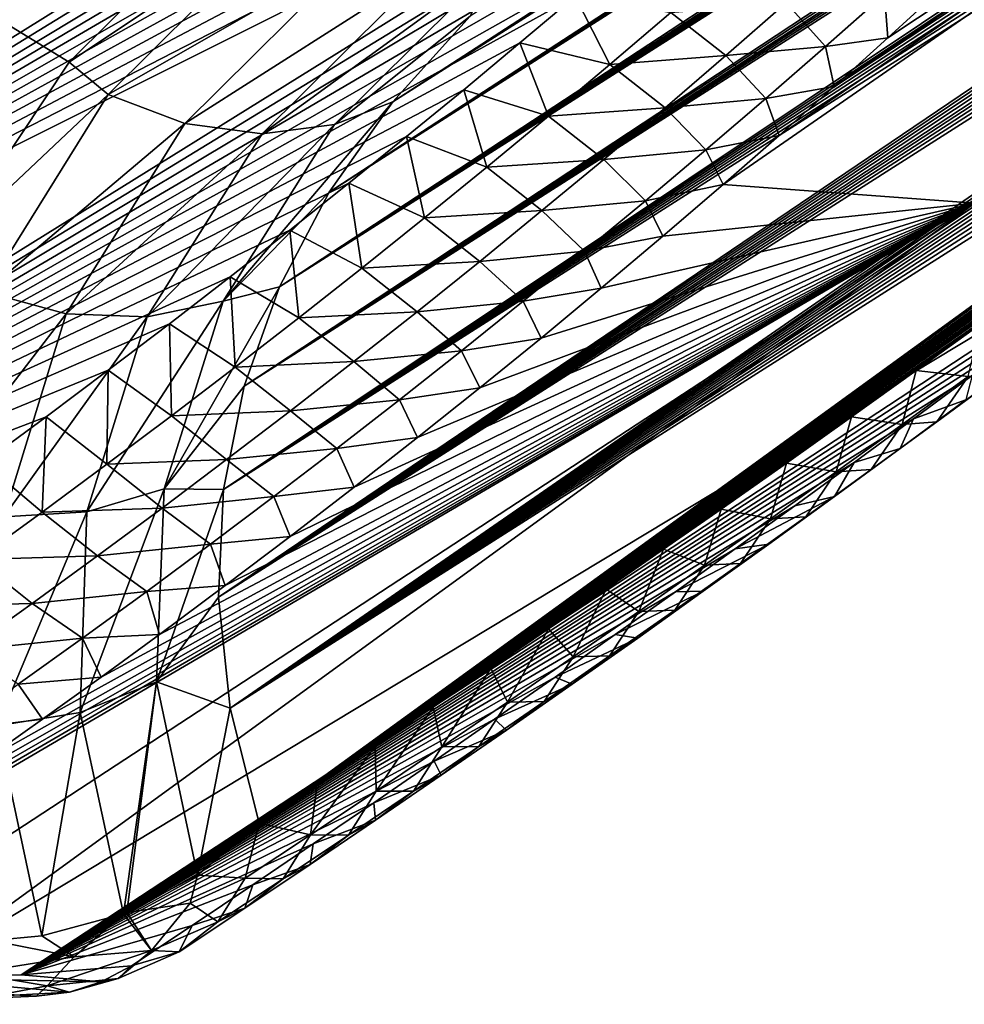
# Model space of a CAD drawing. Header units: metres. Extents: x -80 to 80, y -455 to 95.
# Tile 472 of 656: x -53.46 to -47.58, y -53.94 to -47.8. Entities that reach past the tile are written whole.
import ezdxf

# ---------------------------------------------------------------- set-up
doc = ezdxf.new("R2010")
doc.units = ezdxf.units.M
doc.layers.add('solid_501010_K', color=7, linetype='CONTINUOUS')

msp = doc.modelspace()

# ---------------------------------------------------------------- linework, layer by layer
at = {"layer": 'solid_501010_K'}
for points in [[(-51.136604, -48.313683, 64.29921), (-28.554518, -33.714272, 42.493225), (-28.432001, -33.594124, 42.652473)], [(-50.655273, -47.779404, 65.165886), (-51.136604, -48.313683, 64.29921), (-28.432001, -33.594124, 42.652473)], [(-51.136604, -48.313683, 64.29921), (-28.694304, -33.849964, 42.347816), (-28.554518, -33.714272, 42.493225)], [(-51.136604, -48.313683, 64.29921), (-28.85466, -34.004265, 42.215729), (-28.694304, -33.849964, 42.347816)], [(-51.136604, -48.313683, 64.29921), (-29.039888, -34.181175, 42.097267), (-28.85466, -34.004265, 42.215729)], [(-63.883057, -48.313488, 51.143887), (-64.734062, -47.779243, 50.635429), (-40.992966, -34.183395, 29.761736)], [(-63.883057, -48.313488, 51.143887), (-40.992966, -34.183395, 29.761736), (-40.897076, -34.388245, 29.980846)], [(-51.136604, -48.313683, 64.29921), (-29.255152, -34.38538, 41.994396), (-29.039888, -34.181175, 42.097267)], [(-63.883057, -48.313488, 51.143887), (-40.897076, -34.388245, 29.980846), (-40.821041, -34.626686, 30.236309)], [(-51.533012, -48.876427, 63.399727), (-29.507668, -34.623417, 41.910137), (-29.255152, -34.38538, 41.994396)], [(-51.136604, -48.313683, 64.29921), (-51.533012, -48.876427, 63.399727), (-29.255152, -34.38538, 41.994396)], [(-63.883057, -48.313488, 51.143887), (-40.821041, -34.626686, 30.236309), (-40.770229, -34.907375, 30.537647)], [(-51.533012, -48.876427, 63.399727), (-29.805984, -34.902966, 41.849495), (-29.507668, -34.623417, 41.910137)], [(-62.996494, -48.876259, 51.568554), (-63.883057, -48.313488, 51.143887), (-40.770229, -34.907375, 30.537647)], [(-62.996494, -48.876259, 51.568554), (-40.770229, -34.907375, 30.537647), (-40.752071, -35.239765, 30.895155)], [(-51.533012, -48.876427, 63.399727), (-30.161732, -35.234425, 41.819618), (-29.805984, -34.902966, 41.849495)], [(-62.996494, -48.876259, 51.568554), (-40.752071, -35.239765, 30.895155), (-40.77803, -35.637028, 31.32353)], [(-51.842731, -49.46706, 62.467979), (-30.589329, -35.630463, 41.831234), (-30.161732, -35.234425, 41.819618)], [(-51.533012, -48.876427, 63.399727), (-51.842731, -49.46706, 62.467979), (-30.161732, -35.234425, 41.819618)], [(-51.842731, -49.46706, 62.467979), (-30.83485, -35.856895, 41.856712), (-30.589329, -35.630463, 41.831234)], [(-62.996494, -48.876259, 51.568554), (-40.77803, -35.637028, 31.32353), (-40.811611, -35.86388, 31.568567)], [(-62.996494, -48.876259, 51.568554), (-40.811611, -35.86388, 31.568567), (-40.862015, -36.111988, 31.837017)], [(-51.842731, -49.46706, 62.467979), (-31.104448, -36.104755, 41.89814), (-30.83485, -35.856895, 41.856712)], [(-62.996494, -48.876259, 51.568554), (-40.862015, -36.111988, 31.837017), (-40.931625, -36.383091, 32.130894)], [(-51.842731, -49.46706, 62.467979), (-31.400175, -36.375702, 41.958019), (-31.104448, -36.104755, 41.89814)], [(-62.074902, -49.466949, 51.907593), (-62.996494, -48.876259, 51.568554), (-40.931625, -36.383091, 32.130894)], [(-62.074902, -49.466949, 51.907593), (-40.931625, -36.383091, 32.130894), (-41.022755, -36.678848, 32.452087)], [(-51.842731, -49.46706, 62.467979), (-31.723949, -36.671349, 42.038597), (-31.400175, -36.375702, 41.958019)], [(-52.063118, -50.084911, 61.504333), (-32.077957, -36.993534, 42.142345), (-31.723949, -36.671349, 42.038597)], [(-51.842731, -49.46706, 62.467979), (-52.063118, -50.084911, 61.504333), (-31.723949, -36.671349, 42.038597)], [(-62.074902, -49.466949, 51.907593), (-41.022755, -36.678848, 32.452087), (-41.138096, -37.001125, 32.80278)], [(-62.074902, -49.466949, 51.907593), (-41.138096, -37.001125, 32.80278), (-41.281258, -37.352386, 33.186028)], [(-52.063118, -50.084911, 61.504333), (-32.465511, -37.344791, 42.272987), (-32.077957, -36.993534, 42.142345)], [(-52.063118, -50.084911, 61.504333), (-32.743855, -37.596188, 42.376587), (-32.465511, -37.344791, 42.272987)], [(-62.074902, -49.466949, 51.907593), (-41.281258, -37.352386, 33.186028), (-41.455566, -37.734779, 33.604462)], [(-52.063118, -50.084911, 61.504333), (-33.038998, -37.862038, 42.494347), (-32.743855, -37.596188, 42.376587)], [(-61.118622, -50.084846, 52.158329), (-62.074902, -49.466949, 51.907593), (-41.455566, -37.734779, 33.604462)], [(-61.118622, -50.084846, 52.158329), (-41.455566, -37.734779, 33.604462), (-41.664406, -38.150475, 34.06073)], [(-52.063118, -50.084911, 61.504333), (-33.352283, -38.143314, 42.627831), (-33.038998, -37.862038, 42.494347)], [(-52.190678, -50.729084, 60.509129), (-33.684563, -38.440678, 42.778046), (-33.352283, -38.143314, 42.627831)], [(-52.063118, -50.084911, 61.504333), (-52.190678, -50.729084, 60.509129), (-33.352283, -38.143314, 42.627831)], [(-61.118622, -50.084846, 52.158329), (-41.664406, -38.150475, 34.06073), (-41.825127, -38.447582, 34.387844)], [(-61.118622, -50.084846, 52.158329), (-41.825127, -38.447582, 34.387844), (-42.004585, -38.76157, 34.734486)], [(-52.190678, -50.729084, 60.509129), (-34.037025, -38.75499, 42.946426), (-33.684563, -38.440678, 42.778046)], [(-52.190678, -50.729084, 60.509129), (-34.41106, -39.087234, 43.13459), (-34.037025, -38.75499, 42.946426)], [(-61.118622, -50.084846, 52.158329), (-42.004585, -38.76157, 34.734486), (-42.204414, -39.093426, 35.101978)], [(-61.118622, -50.084846, 52.158329), (-42.204414, -39.093426, 35.101978), (-42.425858, -39.443832, 35.491241)], [(-52.190678, -50.729084, 60.509129), (-34.807625, -39.438107, 43.343746), (-34.41106, -39.087234, 43.13459)], [(-61.118622, -50.084846, 52.158329), (-42.425858, -39.443832, 35.491241), (-42.671322, -39.814133, 35.904221)], [(-52.190678, -50.729084, 60.509129), (-35.228745, -39.808952, 43.576233), (-34.807625, -39.438107, 43.343746)], [(-60.127888, -50.729057, 52.317268), (-61.118622, -50.084846, 52.158329), (-42.671322, -39.814133, 35.904221)], [(-60.127888, -50.729057, 52.317268), (-42.671322, -39.814133, 35.904221), (-42.941799, -40.204849, 36.341599)], [(-52.190678, -50.729084, 60.509129), (-35.675144, -40.20031, 43.833042), (-35.228745, -39.808952, 43.576233)], [(-60.127888, -50.729057, 52.317268), (-42.941799, -40.204849, 36.341599), (-43.163464, -40.512558, 36.687603)], [(-52.221111, -51.398449, 59.482662), (-36.028568, -40.508549, 44.043934), (-35.675144, -40.20031, 43.833042)], [(-52.190678, -50.729084, 60.509129), (-52.221111, -51.398449, 59.482662), (-35.675144, -40.20031, 43.833042)], [(-60.127888, -50.729057, 52.317268), (-43.163464, -40.512558, 36.687603), (-43.400578, -40.832516, 37.048386)], [(-52.221111, -51.398449, 59.482662), (-36.397301, -40.829086, 44.269852), (-36.028568, -40.508549, 44.043934)], [(-60.127888, -50.729057, 52.317268), (-43.400578, -40.832516, 37.048386), (-43.65588, -41.165966, 37.426083)], [(-52.221111, -51.398449, 59.482662), (-36.783611, -41.163197, 44.513508), (-36.397301, -40.829086, 44.269852)], [(-60.127888, -50.729057, 52.317268), (-43.65588, -41.165966, 37.426083), (-43.929749, -41.513054, 37.820915)], [(-52.221111, -51.398449, 59.482662), (-37.187805, -41.511074, 44.775318), (-36.783611, -41.163197, 44.513508)], [(-60.127888, -50.729057, 52.317268), (-43.929749, -41.513054, 37.820915), (-44.162121, -41.800518, 38.149029)], [(-52.221111, -51.398449, 59.482662), (-37.523903, -41.799244, 44.99773), (-37.187805, -41.511074, 44.775318)], [(-60.127888, -50.729057, 52.317268), (-44.162121, -41.800518, 38.149029), (-44.408524, -42.097778, 38.489853)], [(-52.221111, -51.398449, 59.482662), (-37.873135, -42.097191, 45.233768), (-37.523903, -41.799244, 44.99773)], [(-60.127888, -50.729057, 52.317268), (-44.408524, -42.097778, 38.489853), (-44.669998, -42.405479, 38.844349)], [(-52.221111, -51.398449, 59.482662), (-38.236427, -42.405506, 45.484406), (-37.873135, -42.097191, 45.233768)], [(-59.102871, -51.398434, 52.3801), (-60.127888, -50.729057, 52.317268), (-44.669998, -42.405479, 38.844349)], [(-59.102871, -51.398434, 52.3801), (-44.669998, -42.405479, 38.844349), (-44.945316, -42.72316, 39.211559)], [(-52.221111, -51.398449, 59.482662), (-38.612823, -42.723751, 45.748466), (-38.236427, -42.405506, 45.484406)], [(-59.102871, -51.398434, 52.3801), (-44.945316, -42.72316, 39.211559), (-45.235847, -43.050831, 39.592133)], [(-52.221111, -51.398449, 59.482662), (-52.149292, -52.091496, 58.425262), (-38.612823, -42.723751, 45.748466)], [(-52.149292, -52.091496, 58.425262), (-39.003036, -43.051971, 46.027325), (-38.612823, -42.723751, 45.748466)], [(-59.102871, -51.398434, 52.3801), (-45.235847, -43.050831, 39.592133), (-45.490704, -43.33157, 39.920059)], [(-52.149292, -52.091496, 58.425262), (-39.339401, -43.333172, 46.272121), (-39.003036, -43.051971, 46.027325)], [(-59.102871, -51.398434, 52.3801), (-45.490704, -43.33157, 39.920059), (-45.757423, -43.620037, 40.258461)], [(-52.149292, -52.091496, 58.425262), (-39.686657, -43.622128, 46.528492), (-39.339401, -43.333172, 46.272121)], [(-49.079342, -48.82827, 46.427124), (-48.730656, -48.523296, 46.041809), (-41.169704, -43.348015, 41.88969)], [(-47.512047, -48.944664, 48.034843), (-49.079342, -48.82827, 46.427124), (-41.169704, -43.348015, 41.88969)], [(-48.730656, -48.523296, 46.041809), (-48.389187, -48.21928, 45.660393), (-41.169704, -43.348015, 41.88969)], [(-48.389187, -48.21928, 45.660393), (-48.054535, -47.916016, 45.282528), (-41.169704, -43.348015, 41.88969)], [(-48.054535, -47.916016, 45.282528), (-47.727158, -47.614037, 44.908772), (-41.169704, -43.348015, 41.88969)], [(-59.102871, -51.398434, 52.3801), (-45.757423, -43.620037, 40.258461), (-46.035492, -43.915855, 40.606815)], [(-52.149292, -52.091496, 58.425262), (-40.044235, -43.918442, 46.795918), (-39.686657, -43.622128, 46.528492)], [(-59.102871, -51.398434, 52.3801), (-46.035492, -43.915855, 40.606815), (-46.324547, -44.217735, 40.964031)], [(-52.149292, -52.091496, 58.425262), (-40.41098, -44.220783, 47.074024), (-40.044235, -43.918442, 46.795918)], [(-59.102871, -51.398434, 52.3801), (-46.324547, -44.217735, 40.964031), (-46.624207, -44.524376, 41.329029)], [(-52.149292, -52.091496, 58.425262), (-40.785748, -44.527817, 47.362427), (-40.41098, -44.220783, 47.074024)], [(-59.102871, -51.398434, 52.3801), (-46.624207, -44.524376, 41.329029), (-46.934708, -44.836052, 41.702152)], [(-52.149292, -52.091496, 58.425262), (-41.168896, -44.839798, 47.66135), (-40.785748, -44.527817, 47.362427)], [(-59.102871, -51.398434, 52.3801), (-46.934708, -44.836052, 41.702152), (-47.25626, -45.153488, 42.084053)], [(-52.149292, -52.091496, 58.425262), (-41.561108, -45.157494, 47.971012), (-41.168896, -44.839798, 47.66135)], [(-59.102871, -51.398434, 52.3801), (-47.25626, -45.153488, 42.084053), (-47.5881, -45.475277, 42.4734)], [(-52.149292, -52.091496, 58.425262), (-41.960995, -45.479458, 48.290653), (-41.561108, -45.157494, 47.971012)], [(-59.102871, -51.398434, 52.3801), (-47.5881, -45.475277, 42.4734), (-47.929443, -45.799976, 42.868858)], [(-52.149292, -52.091496, 58.425262), (-42.367161, -45.80423, 48.619488), (-41.960995, -45.479458, 48.290653)], [(-58.043724, -52.091488, 52.341705), (-59.102871, -51.398434, 52.3801), (-47.929443, -45.799976, 42.868858)], [(-58.043724, -52.091488, 52.341705), (-47.929443, -45.799976, 42.868858), (-48.280048, -46.127155, 43.270084)], [(-52.149292, -52.091496, 58.425262), (-42.779198, -46.13134, 48.957249), (-42.367161, -45.80423, 48.619488)], [(-58.043724, -52.091488, 52.341705), (-48.280048, -46.127155, 43.270084), (-48.640522, -46.457924, 43.678188)], [(-52.149292, -52.091496, 58.425262), (-51.969303, -52.806335, 57.337231), (-42.779198, -46.13134, 48.957249)], [(-51.969303, -52.806335, 57.337231), (-43.198238, -46.461895, 49.304501), (-42.779198, -46.13134, 48.957249)], [(-58.043724, -52.091488, 52.341705), (-48.640522, -46.457924, 43.678188), (-49.010365, -46.791374, 44.092358)], [(-51.969303, -52.806335, 57.337231), (-43.623554, -46.795059, 49.660862), (-43.198238, -46.461895, 49.304501)], [(-58.043724, -52.091488, 52.341705), (-49.010365, -46.791374, 44.092358), (-49.334423, -47.078568, 44.451523)], [(-51.969303, -52.806335, 57.337231), (-43.9925, -47.082016, 49.973225), (-43.623554, -46.795059, 49.660862)], [(-53.151314, -48.065815, 65.364334), (-52.086945, -47.008842, 67.092651), (-54.194527, -47.427288, 65.354721)], [(-51.791523, -47.158325, 67.076508), (-52.086945, -47.008842, 67.092651), (-53.151314, -48.065815, 65.364334)], [(-58.043724, -52.091488, 52.341705), (-49.334423, -47.078568, 44.451523), (-49.664719, -47.366524, 44.814098)], [(-51.969303, -52.806335, 57.337231), (-44.365112, -47.369781, 50.291763), (-43.9925, -47.082016, 49.973225)], [(-51.791523, -47.158325, 67.076508), (-53.151314, -48.065815, 65.364334), (-52.908447, -48.267559, 65.262741)], [(-51.791523, -47.158325, 67.076508), (-52.908447, -48.267559, 65.262741), (-51.351349, -47.375805, 66.885651)], [(-58.043724, -52.091488, 52.341705), (-49.664719, -47.366524, 44.814098), (-50.001835, -47.656105, 45.181)], [(-52.908447, -48.267559, 65.262741), (-52.431183, -48.448208, 65.132111), (-51.351349, -47.375805, 66.885651)], [(-51.351349, -47.375805, 66.885651), (-52.431183, -48.448208, 65.132111), (-50.906715, -47.47562, 66.621422)], [(-51.969303, -52.806335, 57.337231), (-44.742294, -47.659206, 50.617004), (-44.365112, -47.369781, 50.291763)], [(-53.920227, -49.220909, 63.553551), (-53.151314, -48.065815, 65.364334), (-54.194527, -47.427288, 65.354721)], [(-51.950401, -48.512123, 64.92659), (-51.499447, -48.454868, 64.660431), (-50.488468, -47.450848, 66.302155)], [(-50.906715, -47.47562, 66.621422), (-51.950401, -48.512123, 64.92659), (-50.488468, -47.450848, 66.302155)], [(-50.488468, -47.450848, 66.302155), (-51.499447, -48.454868, 64.660431), (-50.655273, -47.779404, 65.165886)], [(-52.431183, -48.448208, 65.132111), (-51.950401, -48.512123, 64.92659), (-50.906715, -47.47562, 66.621422)], [(-48.68716, -47.697548, 44.798775), (-48.074814, -47.642624, 44.791153), (-48.442554, -47.968971, 45.190971)], [(-48.442554, -47.968971, 45.190971), (-48.074814, -47.642624, 44.791153), (-48.054535, -47.916016, 45.282528)], [(-48.074814, -47.642624, 44.791153), (-47.727158, -47.614037, 44.908772), (-48.054535, -47.916016, 45.282528)], [(-58.043724, -52.091488, 52.341705), (-50.001835, -47.656105, 45.181), (-50.34552, -47.947033, 45.551945)], [(-51.969303, -52.806335, 57.337231), (-45.123734, -47.949978, 50.948685), (-44.742294, -47.659206, 50.617004)], [(-49.784966, -48.08197, 45.409298), (-50.34552, -47.947033, 45.551945), (-50.001835, -47.656105, 45.181)], [(-49.784966, -48.08197, 45.409298), (-50.001835, -47.656105, 45.181), (-49.406445, -47.757797, 45.000751)], [(-49.406445, -47.757797, 45.000751), (-48.68716, -47.697548, 44.798775), (-49.062851, -48.025551, 45.205971)], [(-49.062851, -48.025551, 45.205971), (-48.68716, -47.697548, 44.798775), (-48.442554, -47.968971, 45.190971)], [(-49.784966, -48.08197, 45.409298), (-49.406445, -47.757797, 45.000751), (-49.062851, -48.025551, 45.205971)], [(-51.499447, -48.454868, 64.660431), (-51.136604, -48.313683, 64.29921), (-50.655273, -47.779404, 65.165886)], [(-58.043724, -52.091488, 52.341705), (-50.34552, -47.947033, 45.551945), (-50.695255, -48.238621, 45.926258)], [(-51.969303, -52.806335, 57.337231), (-45.508732, -48.241421, 51.286308), (-45.123734, -47.949978, 50.948685)], [(-50.166527, -48.403244, 45.817364), (-50.695255, -48.238621, 45.926258), (-50.34552, -47.947033, 45.551945)], [(-50.166527, -48.403244, 45.817364), (-50.34552, -47.947033, 45.551945), (-49.784966, -48.08197, 45.409298)], [(-48.442554, -47.968971, 45.190971), (-48.054535, -47.916016, 45.282528), (-48.389187, -48.21928, 45.660393)], [(-49.062851, -48.025551, 45.205971), (-48.442554, -47.968971, 45.190971), (-48.813271, -48.29232, 45.59034)], [(-48.813271, -48.29232, 45.59034), (-48.442554, -47.968971, 45.190971), (-48.389187, -48.21928, 45.660393)], [(-52.908447, -48.267559, 65.262741), (-53.151314, -48.065815, 65.364334), (-53.920227, -49.220909, 63.553551)], [(-50.166527, -48.403244, 45.817364), (-49.784966, -48.08197, 45.409298), (-49.441589, -48.350571, 45.612694)], [(-49.784966, -48.08197, 45.409298), (-49.062851, -48.025551, 45.205971), (-49.441589, -48.350571, 45.612694)], [(-49.441589, -48.350571, 45.612694), (-49.062851, -48.025551, 45.205971), (-48.813271, -48.29232, 45.59034)], [(-58.043724, -52.091488, 52.341705), (-50.695255, -48.238621, 45.926258), (-51.050522, -48.530197, 46.303268)], [(-51.969303, -52.806335, 57.337231), (-45.896595, -48.532841, 51.62936), (-45.508732, -48.241421, 51.286308)], [(-50.551056, -48.721626, 46.224964), (-51.050522, -48.530197, 46.303268), (-50.695255, -48.238621, 45.926258)], [(-50.551056, -48.721626, 46.224964), (-50.695255, -48.238621, 45.926258), (-50.166527, -48.403244, 45.817364)], [(-48.813271, -48.29232, 45.59034), (-48.389187, -48.21928, 45.660393), (-48.730656, -48.523296, 46.041809)], [(-52.908447, -48.267559, 65.262741), (-53.920227, -49.220909, 63.553551), (-53.67453, -49.49826, 63.350212)], [(-52.908447, -48.267559, 65.262741), (-53.67453, -49.49826, 63.350212), (-52.431183, -48.448208, 65.132111)], [(-52.19352, -49.556206, 62.91848), (-51.533012, -48.876427, 63.399727), (-51.136604, -48.313683, 64.29921)], [(-51.499447, -48.454868, 64.660431), (-52.19352, -49.556206, 62.91848), (-51.136604, -48.313683, 64.29921)], [(-49.441589, -48.350571, 45.612694), (-48.813271, -48.29232, 45.59034), (-49.18689, -48.612682, 45.989292)], [(-49.18689, -48.612682, 45.989292), (-48.813271, -48.29232, 45.59034), (-48.730656, -48.523296, 46.041809)], [(-50.166527, -48.403244, 45.817364), (-49.441589, -48.350571, 45.612694), (-49.823303, -48.672604, 46.018978)], [(-49.823303, -48.672604, 46.018978), (-49.441589, -48.350571, 45.612694), (-49.18689, -48.612682, 45.989292)], [(-53.67453, -49.49826, 63.350212), (-53.170574, -49.634029, 63.278996), (-52.431183, -48.448208, 65.132111)], [(-52.431183, -48.448208, 65.132111), (-53.170574, -49.634029, 63.278996), (-51.950401, -48.512123, 64.92659)], [(-50.551056, -48.721626, 46.224964), (-50.166527, -48.403244, 45.817364), (-49.823303, -48.672604, 46.018978)], [(-52.665218, -49.653801, 63.13168), (-52.19352, -49.556206, 62.91848), (-51.499447, -48.454868, 64.660431)], [(-51.950401, -48.512123, 64.92659), (-52.665218, -49.653801, 63.13168), (-51.499447, -48.454868, 64.660431)], [(-58.043724, -52.091488, 52.341705), (-51.050522, -48.530197, 46.303268), (-51.411049, -48.821381, 46.682636)], [(-53.170574, -49.634029, 63.278996), (-52.665218, -49.653801, 63.13168), (-51.950401, -48.512123, 64.92659)], [(-51.969303, -52.806335, 57.337231), (-46.286961, -48.82386, 51.977581), (-45.896595, -48.532841, 51.62936)], [(-50.938477, -49.037117, 46.632126), (-51.411049, -48.821381, 46.682636), (-51.050522, -48.530197, 46.303268)], [(-50.938477, -49.037117, 46.632126), (-51.050522, -48.530197, 46.303268), (-50.551056, -48.721626, 46.224964)], [(-49.18689, -48.612682, 45.989292), (-48.730656, -48.523296, 46.041809), (-49.079342, -48.82827, 46.427124)], [(-49.823303, -48.672604, 46.018978), (-49.18689, -48.612682, 45.989292), (-49.563332, -48.930065, 46.387848)], [(-49.563332, -48.930065, 46.387848), (-49.18689, -48.612682, 45.989292), (-49.079342, -48.82827, 46.427124)], [(-50.551056, -48.721626, 46.224964), (-49.823303, -48.672604, 46.018978), (-50.20792, -48.991669, 46.424843)], [(-50.20792, -48.991669, 46.424843), (-49.823303, -48.672604, 46.018978), (-49.563332, -48.930065, 46.387848)], [(-50.938477, -49.037117, 46.632126), (-50.551056, -48.721626, 46.224964), (-50.20792, -48.991669, 46.424843)], [(-58.043724, -52.091488, 52.341705), (-51.411049, -48.821381, 46.682636), (-51.777592, -49.113056, 47.065365)], [(-45.954639, -48.828285, 49.652134), (-54.147732, -53.770401, 54.464214), (-47.512047, -48.944664, 48.034843)], [(-45.954639, -48.828285, 49.652134), (-53.449944, -53.751476, 55.195671), (-54.147732, -53.770401, 54.464214)], [(-45.954639, -48.828285, 49.652134), (-46.377132, -49.151039, 50.014786), (-53.449944, -53.751476, 55.195671)], [(-52.19352, -49.556206, 62.91848), (-51.842731, -49.46706, 62.467979), (-51.533012, -48.876427, 63.399727)], [(-51.969303, -52.806335, 57.337231), (-46.68087, -49.115368, 52.331696), (-46.286961, -48.82386, 51.977581)], [(-51.32872, -49.349724, 47.038868), (-51.777592, -49.113056, 47.065365), (-51.411049, -48.821381, 46.682636)], [(-51.32872, -49.349724, 47.038868), (-51.411049, -48.821381, 46.682636), (-50.938477, -49.037117, 46.632126)], [(-49.563332, -48.930065, 46.387848), (-49.079342, -48.82827, 46.427124), (-49.455269, -49.151123, 46.838081)], [(-49.455269, -49.151123, 46.838081), (-49.079342, -48.82827, 46.427124), (-47.512047, -48.944664, 48.034843)], [(-50.20792, -48.991669, 46.424843), (-49.563332, -48.930065, 46.387848), (-49.942539, -49.24448, 46.786037)], [(-49.942539, -49.24448, 46.786037), (-49.563332, -48.930065, 46.387848), (-49.455269, -49.151123, 46.838081)], [(-55.192165, -53.443974, 52.668995), (-54.811249, -53.191193, 52.303329), (-47.512047, -48.944664, 48.034843)], [(-54.8568, -53.751476, 53.743668), (-55.192165, -53.443974, 52.668995), (-47.512047, -48.944664, 48.034843)], [(-54.147732, -53.770401, 54.464214), (-54.8568, -53.751476, 53.743668), (-47.512047, -48.944664, 48.034843)], [(-54.811249, -53.191193, 52.303329), (-54.433472, -52.936386, 51.937984), (-47.512047, -48.944664, 48.034843)], [(-54.433472, -52.936386, 51.937984), (-54.058838, -52.679577, 51.572964), (-47.512047, -48.944664, 48.034843)], [(-54.058838, -52.679577, 51.572964), (-53.687336, -52.42078, 51.208279), (-47.512047, -48.944664, 48.034843)], [(-53.687336, -52.42078, 51.208279), (-53.318558, -52.159748, 50.843559), (-47.512047, -48.944664, 48.034843)], [(-53.318558, -52.159748, 50.843559), (-52.952648, -51.896587, 50.478954), (-47.512047, -48.944664, 48.034843)], [(-52.952648, -51.896587, 50.478954), (-52.590126, -51.631691, 50.114975), (-47.512047, -48.944664, 48.034843)], [(-52.590126, -51.631691, 50.114975), (-52.180626, -51.327339, 49.700401), (-47.512047, -48.944664, 48.034843)], [(-52.180626, -51.327339, 49.700401), (-51.776718, -51.021664, 49.287785), (-47.512047, -48.944664, 48.034843)], [(-51.776718, -51.021664, 49.287785), (-51.377441, -50.714046, 48.876274), (-47.512047, -48.944664, 48.034843)], [(-51.377441, -50.714046, 48.876274), (-50.983326, -50.404934, 48.466381), (-47.512047, -48.944664, 48.034843)], [(-50.983326, -50.404934, 48.466381), (-50.59523, -50.09502, 48.058918), (-47.512047, -48.944664, 48.034843)], [(-50.938477, -49.037117, 46.632126), (-50.20792, -48.991669, 46.424843), (-50.595371, -49.307762, 46.830311)], [(-50.595371, -49.307762, 46.830311), (-50.20792, -48.991669, 46.424843), (-49.942539, -49.24448, 46.786037)], [(-50.59523, -50.09502, 48.058918), (-50.213936, -49.784985, 47.654621), (-47.512047, -48.944664, 48.034843)], [(-50.213936, -49.784985, 47.654621), (-49.838631, -49.4743, 47.252743), (-47.512047, -48.944664, 48.034843)], [(-49.838631, -49.4743, 47.252743), (-49.455269, -49.151123, 46.838081), (-47.512047, -48.944664, 48.034843)], [(-51.32872, -49.349724, 47.038868), (-50.938477, -49.037117, 46.632126), (-50.595371, -49.307762, 46.830311)], [(-58.043724, -52.091488, 52.341705), (-51.777592, -49.113056, 47.065365), (-52.149746, -49.404823, 47.451019)], [(-51.721714, -49.659443, 47.445213), (-52.149746, -49.404823, 47.451019), (-51.777592, -49.113056, 47.065365)], [(-51.969303, -52.806335, 57.337231), (-47.077873, -49.40696, 52.691319), (-46.68087, -49.115368, 52.331696)], [(-51.721714, -49.659443, 47.445213), (-51.777592, -49.113056, 47.065365), (-51.32872, -49.349724, 47.038868)], [(-46.377132, -49.151039, 50.014786), (-46.80357, -49.474125, 50.384754), (-53.449944, -53.751476, 55.195671)], [(-49.942539, -49.24448, 46.786037), (-49.455269, -49.151123, 46.838081), (-49.838631, -49.4743, 47.252743)], [(-50.595371, -49.307762, 46.830311), (-49.942539, -49.24448, 46.786037), (-50.324444, -49.555935, 47.183887)], [(-50.324444, -49.555935, 47.183887), (-49.942539, -49.24448, 46.786037), (-49.838631, -49.4743, 47.252743)], [(-51.32872, -49.349724, 47.038868), (-50.595371, -49.307762, 46.830311), (-50.985584, -49.620895, 47.235413)], [(-50.985584, -49.620895, 47.235413), (-50.595371, -49.307762, 46.830311), (-50.324444, -49.555935, 47.183887)], [(-51.721714, -49.659443, 47.445213), (-51.32872, -49.349724, 47.038868), (-50.985584, -49.620895, 47.235413)], [(-58.043724, -52.091488, 52.341705), (-52.149746, -49.404823, 47.451019), (-52.526936, -49.696056, 47.838928)], [(-52.117401, -49.966278, 47.851177), (-52.526936, -49.696056, 47.838928), (-52.149746, -49.404823, 47.451019)], [(-52.117401, -49.966278, 47.851177), (-52.149746, -49.404823, 47.451019), (-51.721714, -49.659443, 47.445213)], [(-51.969303, -52.806335, 57.337231), (-47.477283, -49.698021, 53.055893), (-47.077873, -49.40696, 52.691319)], [(-46.80357, -49.474125, 50.384754), (-47.165283, -49.746025, 50.70158), (-53.449944, -53.751476, 55.195671)], [(-52.56123, -50.724304, 61.118385), (-52.063118, -50.084911, 61.504333), (-51.842731, -49.46706, 62.467979)], [(-52.19352, -49.556206, 62.91848), (-52.56123, -50.724304, 61.118385), (-51.842731, -49.46706, 62.467979)], [(-50.324444, -49.555935, 47.183887), (-49.838631, -49.4743, 47.252743), (-50.213936, -49.784985, 47.654621)], [(-53.67453, -49.49826, 63.350212), (-54.078449, -50.812653, 61.389275), (-53.170574, -49.634029, 63.278996)], [(-53.041103, -50.867527, 61.281742), (-52.56123, -50.724304, 61.118385), (-52.19352, -49.556206, 62.91848)], [(-52.665218, -49.653801, 63.13168), (-53.041103, -50.867527, 61.281742), (-52.19352, -49.556206, 62.91848)], [(-50.985584, -49.620895, 47.235413), (-50.324444, -49.555935, 47.183887), (-50.708977, -49.864441, 47.581421)], [(-50.708977, -49.864441, 47.581421), (-50.324444, -49.555935, 47.183887), (-50.213936, -49.784985, 47.654621)], [(-54.078449, -50.812653, 61.389275), (-53.558815, -50.897675, 61.374176), (-53.170574, -49.634029, 63.278996)], [(-53.170574, -49.634029, 63.278996), (-53.558815, -50.897675, 61.374176), (-52.665218, -49.653801, 63.13168)], [(-53.558815, -50.897675, 61.374176), (-53.041103, -50.867527, 61.281742), (-52.665218, -49.653801, 63.13168)], [(-52.117401, -49.966278, 47.851177), (-51.721714, -49.659443, 47.445213), (-51.378487, -49.931072, 47.640167)], [(-51.721714, -49.659443, 47.445213), (-50.985584, -49.620895, 47.235413), (-51.378487, -49.931072, 47.640167)], [(-51.378487, -49.931072, 47.640167), (-50.985584, -49.620895, 47.235413), (-50.708977, -49.864441, 47.581421)], [(-58.043724, -52.091488, 52.341705), (-52.526936, -49.696056, 47.838928), (-52.908573, -49.98613, 48.228424)], [(-52.515736, -50.270226, 48.256767), (-52.908573, -49.98613, 48.228424), (-52.526936, -49.696056, 47.838928)], [(-52.515736, -50.270226, 48.256767), (-52.526936, -49.696056, 47.838928), (-52.117401, -49.966278, 47.851177)], [(-51.969303, -52.806335, 57.337231), (-47.87841, -49.987919, 53.424854), (-47.477283, -49.698021, 53.055893)], [(-47.555058, -50.025185, 52.719063), (-47.477283, -49.698021, 53.055893), (-47.87841, -49.987919, 53.424854)], [(-47.165283, -49.746025, 50.70158), (-47.528885, -50.017349, 51.022808), (-53.449944, -53.751476, 55.195671)], [(-50.708977, -49.864441, 47.581421), (-50.213936, -49.784985, 47.654621), (-50.59523, -50.09502, 48.058918)], [(-51.378487, -49.931072, 47.640167), (-50.708977, -49.864441, 47.581421), (-51.096081, -50.170002, 47.978657)], [(-51.096081, -50.170002, 47.978657), (-50.708977, -49.864441, 47.581421), (-50.59523, -50.09502, 48.058918)], [(-52.515736, -50.270226, 48.256767), (-52.117401, -49.966278, 47.851177), (-51.774033, -50.238297, 48.044586)], [(-52.117401, -49.966278, 47.851177), (-51.378487, -49.931072, 47.640167), (-51.774033, -50.238297, 48.044586)], [(-51.774033, -50.238297, 48.044586), (-51.378487, -49.931072, 47.640167), (-51.096081, -50.170002, 47.978657)], [(-58.043724, -52.091488, 52.341705), (-52.908573, -49.98613, 48.228424), (-53.294514, -50.274868, 48.619347)], [(-47.528885, -50.017349, 51.022808), (-47.895153, -50.288658, 51.349247), (-53.449944, -53.751476, 55.195671)], [(-52.916664, -50.571281, 48.661995), (-53.294514, -50.274868, 48.619347), (-52.908573, -49.98613, 48.228424)], [(-52.916664, -50.571281, 48.661995), (-52.908573, -49.98613, 48.228424), (-52.515736, -50.270226, 48.256767)], [(-51.969303, -52.806335, 57.337231), (-48.281094, -50.276478, 53.798065), (-47.87841, -49.987919, 53.424854)], [(-47.965572, -50.323215, 53.098061), (-47.87841, -49.987919, 53.424854), (-48.281094, -50.276478, 53.798065)], [(-47.555058, -50.025185, 52.719063), (-47.87841, -49.987919, 53.424854), (-47.965572, -50.323215, 53.098061)], [(-47.555058, -50.025185, 52.719063), (-47.965572, -50.323215, 53.098061), (-47.749592, -50.306541, 52.381248)], [(-47.568806, -50.169922, 51.619469), (-47.895153, -50.288658, 51.349247), (-47.528885, -50.017349, 51.022808)], [(-47.555058, -50.025185, 52.719063), (-47.749592, -50.306541, 52.381248), (-47.341454, -50.006283, 52.005859)], [(-47.568806, -50.169922, 51.619469), (-47.341454, -50.006283, 52.005859), (-47.749592, -50.306541, 52.381248)], [(-52.56123, -50.724304, 61.118385), (-52.190678, -50.729084, 60.509129), (-52.063118, -50.084911, 61.504333)], [(-51.096081, -50.170002, 47.978657), (-50.59523, -50.09502, 48.058918), (-50.983326, -50.404934, 48.466381)], [(-51.774033, -50.238297, 48.044586), (-51.096081, -50.170002, 47.978657), (-51.485706, -50.472626, 48.37561)], [(-51.485706, -50.472626, 48.37561), (-51.096081, -50.170002, 47.978657), (-50.983326, -50.404934, 48.466381)], [(-47.568806, -50.169922, 51.619469), (-47.977844, -50.472527, 51.996376), (-47.895153, -50.288658, 51.349247)], [(-47.568806, -50.169922, 51.619469), (-47.749592, -50.306541, 52.381248), (-47.977844, -50.472527, 51.996376)], [(-58.043724, -52.091488, 52.341705), (-53.294514, -50.274868, 48.619347), (-53.685486, -50.562992, 49.012581)], [(-53.320137, -50.869442, 49.066872), (-53.685486, -50.562992, 49.012581), (-53.294514, -50.274868, 48.619347)], [(-47.895153, -50.288658, 51.349247), (-48.263676, -50.559566, 51.680481), (-53.449944, -53.751476, 55.195671)], [(-53.320137, -50.869442, 49.066872), (-53.294514, -50.274868, 48.619347), (-52.916664, -50.571281, 48.661995)], [(-52.916664, -50.571281, 48.661995), (-52.515736, -50.270226, 48.256767), (-52.172173, -50.542564, 48.448689)], [(-52.515736, -50.270226, 48.256767), (-51.774033, -50.238297, 48.044586), (-52.172173, -50.542564, 48.448689)], [(-52.172173, -50.542564, 48.448689), (-51.774033, -50.238297, 48.044586), (-51.485706, -50.472626, 48.37561)], [(-51.969303, -52.806335, 57.337231), (-48.686241, -50.564419, 54.17622), (-48.281094, -50.276478, 53.798065)], [(-48.37582, -50.618454, 53.479565), (-48.281094, -50.276478, 53.798065), (-48.686241, -50.564419, 54.17622)], [(-47.965572, -50.323215, 53.098061), (-48.281094, -50.276478, 53.798065), (-48.37582, -50.618454, 53.479565)], [(-47.977844, -50.472527, 51.996376), (-48.263676, -50.559566, 51.680481), (-47.895153, -50.288658, 51.349247)], [(-47.965572, -50.323215, 53.098061), (-48.37582, -50.618454, 53.479565), (-48.157501, -50.60397, 52.759117)], [(-47.965572, -50.323215, 53.098061), (-48.157501, -50.60397, 52.759117), (-47.749592, -50.306541, 52.381248)], [(-47.977844, -50.472527, 51.996376), (-47.749592, -50.306541, 52.381248), (-48.157501, -50.60397, 52.759117)], [(-51.485706, -50.472626, 48.37561), (-50.983326, -50.404934, 48.466381), (-51.377441, -50.714046, 48.876274)], [(-52.172173, -50.542564, 48.448689), (-51.485706, -50.472626, 48.37561), (-51.877811, -50.772308, 48.772297)], [(-51.877811, -50.772308, 48.772297), (-51.485706, -50.472626, 48.37561), (-51.377441, -50.714046, 48.876274)], [(-47.977844, -50.472527, 51.996376), (-48.386688, -50.772194, 52.375771), (-48.263676, -50.559566, 51.680481)], [(-47.977844, -50.472527, 51.996376), (-48.157501, -50.60397, 52.759117), (-48.386688, -50.772194, 52.375771)], [(-53.726105, -51.164711, 49.471405), (-53.685486, -50.562992, 49.012581), (-53.320137, -50.869442, 49.066872)], [(-48.263676, -50.559566, 51.680481), (-48.633888, -50.829597, 52.015945), (-53.449944, -53.751476, 55.195671)], [(-53.320137, -50.869442, 49.066872), (-52.916664, -50.571281, 48.661995), (-52.572853, -50.843876, 48.852482)], [(-52.916664, -50.571281, 48.661995), (-52.172173, -50.542564, 48.448689), (-52.572853, -50.843876, 48.852482)], [(-52.572853, -50.843876, 48.852482), (-52.172173, -50.542564, 48.448689), (-51.877811, -50.772308, 48.772297)], [(-51.969303, -52.806335, 57.337231), (-49.093327, -50.851318, 54.558853), (-48.686241, -50.564419, 54.17622)], [(-48.785801, -50.9109, 53.863529), (-48.686241, -50.564419, 54.17622), (-49.093327, -50.851318, 54.558853)], [(-48.37582, -50.618454, 53.479565), (-48.686241, -50.564419, 54.17622), (-48.785801, -50.9109, 53.863529)], [(-48.386688, -50.772194, 52.375771), (-48.633888, -50.829597, 52.015945), (-48.263676, -50.559566, 51.680481)], [(-48.37582, -50.618454, 53.479565), (-48.785801, -50.9109, 53.863529), (-48.565197, -50.89856, 53.139427)], [(-48.37582, -50.618454, 53.479565), (-48.565197, -50.89856, 53.139427), (-48.157501, -50.60397, 52.759117)], [(-48.386688, -50.772194, 52.375771), (-48.157501, -50.60397, 52.759117), (-48.565197, -50.89856, 53.139427)], [(-51.877811, -50.772308, 48.772297), (-51.377441, -50.714046, 48.876274), (-51.776718, -51.021664, 49.287785)], [(-53.084347, -52.11787, 59.418259), (-52.608227, -51.926487, 59.299274), (-52.56123, -50.724304, 61.118385)], [(-53.041103, -50.867527, 61.281742), (-53.084347, -52.11787, 59.418259), (-52.56123, -50.724304, 61.118385)], [(-52.56123, -50.724304, 61.118385), (-52.608227, -51.926487, 59.299274), (-52.190678, -50.729084, 60.509129)], [(-52.608227, -51.926487, 59.299274), (-52.221111, -51.398449, 59.482662), (-52.190678, -50.729084, 60.509129)], [(-52.572853, -50.843876, 48.852482), (-51.877811, -50.772308, 48.772297), (-52.272343, -51.069054, 49.168728)], [(-52.272343, -51.069054, 49.168728), (-51.877811, -50.772308, 48.772297), (-51.776718, -51.021664, 49.287785)], [(-48.386688, -50.772194, 52.375771), (-49.005211, -51.098278, 52.355076), (-48.633888, -50.829597, 52.015945)], [(-48.386688, -50.772194, 52.375771), (-48.795357, -51.068924, 52.757603), (-49.005211, -51.098278, 52.355076)], [(-48.386688, -50.772194, 52.375771), (-48.565197, -50.89856, 53.139427), (-48.795357, -51.068924, 52.757603)], [(-48.633888, -50.829597, 52.015945), (-49.005211, -51.098278, 52.355076), (-53.449944, -53.751476, 55.195671)], [(-53.726105, -51.164711, 49.471405), (-53.320137, -50.869442, 49.066872), (-52.976028, -51.142235, 49.255978)], [(-53.602711, -52.201054, 59.461372), (-53.084347, -52.11787, 59.418259), (-53.041103, -50.867527, 61.281742)], [(-53.558815, -50.897675, 61.374176), (-53.602711, -52.201054, 59.461372), (-53.041103, -50.867527, 61.281742)], [(-53.320137, -50.869442, 49.066872), (-52.572853, -50.843876, 48.852482), (-52.976028, -51.142235, 49.255978)], [(-52.976028, -51.142235, 49.255978), (-52.572853, -50.843876, 48.852482), (-52.272343, -51.069054, 49.168728)], [(-51.969303, -52.806335, 57.337231), (-49.450638, -51.101089, 54.896908), (-49.093327, -50.851318, 54.558853)], [(-49.195534, -51.20055, 54.249901), (-49.093327, -50.851318, 54.558853), (-49.450638, -51.101089, 54.896908)], [(-48.785801, -50.9109, 53.863529), (-49.093327, -50.851318, 54.558853), (-49.195534, -51.20055, 54.249901)], [(-48.785801, -50.9109, 53.863529), (-48.972687, -51.190311, 53.522129), (-48.565197, -50.89856, 53.139427)], [(-48.795357, -51.068924, 52.757603), (-48.565197, -50.89856, 53.139427), (-48.972687, -51.190311, 53.522129)], [(-48.785801, -50.9109, 53.863529), (-49.195534, -51.20055, 54.249901), (-48.972687, -51.190311, 53.522129)], [(-52.272343, -51.069054, 49.168728), (-51.776718, -51.021664, 49.287785), (-52.180626, -51.327339, 49.700401)], [(-52.976028, -51.142235, 49.255978), (-52.272343, -51.069054, 49.168728), (-52.669266, -51.362862, 49.564915)], [(-52.669266, -51.362862, 49.564915), (-52.272343, -51.069054, 49.168728), (-52.180626, -51.327339, 49.700401)], [(-48.795357, -51.068924, 52.757603), (-49.377552, -51.365505, 52.697788), (-49.005211, -51.098278, 52.355076)], [(-48.795357, -51.068924, 52.757603), (-49.203854, -51.362717, 53.141827), (-49.377552, -51.365505, 52.697788)], [(-48.795357, -51.068924, 52.757603), (-48.972687, -51.190311, 53.522129), (-49.203854, -51.362717, 53.141827)], [(-53.726105, -51.164711, 49.471405), (-52.976028, -51.142235, 49.255978), (-53.381649, -51.437637, 49.659191)], [(-49.005211, -51.098278, 52.355076), (-49.377552, -51.365505, 52.697788), (-53.449944, -53.751476, 55.195671)], [(-53.381649, -51.437637, 49.659191), (-52.976028, -51.142235, 49.255978), (-52.669266, -51.362862, 49.564915)], [(-51.969303, -52.806335, 57.337231), (-49.808548, -51.349323, 55.237602), (-49.450638, -51.101089, 54.896908)], [(-49.605019, -51.487404, 54.638645), (-49.450638, -51.101089, 54.896908), (-49.808548, -51.349323, 55.237602)], [(-49.195534, -51.20055, 54.249901), (-49.450638, -51.101089, 54.896908), (-49.605019, -51.487404, 54.638645)], [(-54.134521, -51.457077, 49.875607), (-53.726105, -51.164711, 49.471405), (-53.381649, -51.437637, 49.659191)], [(-49.195534, -51.20055, 54.249901), (-49.605019, -51.487404, 54.638645), (-49.379978, -51.479229, 53.907177)], [(-49.195534, -51.20055, 54.249901), (-49.379978, -51.479229, 53.907177), (-48.972687, -51.190311, 53.522129)], [(-49.203854, -51.362717, 53.141827), (-48.972687, -51.190311, 53.522129), (-49.379978, -51.479229, 53.907177)], [(-52.669266, -51.362862, 49.564915), (-52.180626, -51.327339, 49.700401), (-52.590126, -51.631691, 50.114975)], [(-49.377552, -51.365505, 52.697788), (-49.751583, -51.631763, 53.044804), (-53.449944, -53.751476, 55.195671)], [(-53.381649, -51.437637, 49.659191), (-52.669266, -51.362862, 49.564915), (-53.068523, -51.65374, 49.960873)], [(-53.068523, -51.65374, 49.960873), (-52.669266, -51.362862, 49.564915), (-52.590126, -51.631691, 50.114975)], [(-51.969303, -52.806335, 57.337231), (-50.166763, -51.595776, 55.580677), (-49.808548, -51.349323, 55.237602)], [(-50.014252, -51.77145, 55.029724), (-49.808548, -51.349323, 55.237602), (-50.166763, -51.595776, 55.580677)], [(-49.605019, -51.487404, 54.638645), (-49.808548, -51.349323, 55.237602), (-50.014252, -51.77145, 55.029724)], [(-49.203854, -51.362717, 53.141827), (-49.751583, -51.631763, 53.044804), (-49.377552, -51.365505, 52.697788)], [(-49.203854, -51.362717, 53.141827), (-49.612198, -51.653576, 53.5284), (-49.751583, -51.631763, 53.044804)], [(-49.203854, -51.362717, 53.141827), (-49.379978, -51.479229, 53.907177), (-49.612198, -51.653576, 53.5284)], [(-54.134521, -51.457077, 49.875607), (-53.381649, -51.437637, 49.659191), (-53.789673, -51.730083, 50.062126)], [(-53.789673, -51.730083, 50.062126), (-53.381649, -51.437637, 49.659191), (-53.068523, -51.65374, 49.960873)], [(-52.608227, -51.926487, 59.299274), (-52.149292, -52.091496, 58.425262), (-52.221111, -51.398449, 59.482662)], [(-49.605019, -51.487404, 54.638645), (-50.014252, -51.77145, 55.029724), (-49.787075, -51.765308, 54.29454)], [(-49.605019, -51.487404, 54.638645), (-49.787075, -51.765308, 54.29454), (-49.379978, -51.479229, 53.907177)], [(-49.612198, -51.653576, 53.5284), (-49.379978, -51.479229, 53.907177), (-49.787075, -51.765308, 54.29454)], [(-49.751583, -51.631763, 53.044804), (-50.12685, -51.896679, 53.395679), (-53.449944, -53.751476, 55.195671)], [(-53.068523, -51.65374, 49.960873), (-52.590126, -51.631691, 50.114975), (-52.952648, -51.896587, 50.478954)], [(-51.969303, -52.806335, 57.337231), (-50.525684, -51.840744, 55.92646), (-50.166763, -51.595776, 55.580677)], [(-50.423241, -52.052689, 55.423115), (-50.166763, -51.595776, 55.580677), (-50.525684, -51.840744, 55.92646)], [(-50.014252, -51.77145, 55.029724), (-50.166763, -51.595776, 55.580677), (-50.423241, -52.052689, 55.423115)], [(-49.612198, -51.653576, 53.5284), (-50.12685, -51.896679, 53.395679), (-49.751583, -51.631763, 53.044804)], [(-53.789673, -51.730083, 50.062126), (-53.068523, -51.65374, 49.960873), (-53.470089, -51.941681, 50.356609)], [(-53.470089, -51.941681, 50.356609), (-53.068523, -51.65374, 49.960873), (-52.952648, -51.896587, 50.478954)], [(-49.612198, -51.653576, 53.5284), (-50.02039, -51.941505, 53.917282), (-50.12685, -51.896679, 53.395679)], [(-49.612198, -51.653576, 53.5284), (-49.787075, -51.765308, 54.29454), (-50.02039, -51.941505, 53.917282)], [(-50.014252, -51.77145, 55.029724), (-50.423241, -52.052689, 55.423115), (-50.193981, -52.048546, 54.684181)], [(-50.014252, -51.77145, 55.029724), (-50.193981, -52.048546, 54.684181), (-49.787075, -51.765308, 54.29454)], [(-50.02039, -51.941505, 53.917282), (-49.787075, -51.765308, 54.29454), (-50.193981, -52.048546, 54.684181)], [(-51.969303, -52.806335, 57.337231), (-50.885391, -52.084286, 56.275013), (-50.525684, -51.840744, 55.92646)], [(-50.831978, -52.331108, 55.818787), (-50.525684, -51.840744, 55.92646), (-50.885391, -52.084286, 56.275013)], [(-50.423241, -52.052689, 55.423115), (-50.525684, -51.840744, 55.92646), (-50.831978, -52.331108, 55.818787)], [(-53.873932, -52.226685, 50.752121), (-53.470089, -51.941681, 50.356609), (-53.318558, -52.159748, 50.843559)], [(-53.470089, -51.941681, 50.356609), (-52.952648, -51.896587, 50.478954), (-53.318558, -52.159748, 50.843559)], [(-50.12685, -51.896679, 53.395679), (-50.502842, -52.159847, 53.749912), (-53.449944, -53.751476, 55.195671)], [(-53.084347, -52.11787, 59.418259), (-52.814198, -53.371204, 57.575268), (-52.608227, -51.926487, 59.299274)], [(-52.608227, -51.926487, 59.299274), (-52.814198, -53.371204, 57.575268), (-52.792721, -53.362759, 57.57336)], [(-52.608227, -51.926487, 59.299274), (-52.792721, -53.362759, 57.57336), (-52.352215, -53.131618, 57.49371)], [(-52.608227, -51.926487, 59.299274), (-52.352215, -53.131618, 57.49371), (-52.149292, -52.091496, 58.425262)], [(-50.02039, -51.941505, 53.917282), (-50.502842, -52.159847, 53.749912), (-50.12685, -51.896679, 53.395679)], [(-50.02039, -51.941505, 53.917282), (-50.428432, -52.226494, 54.308445), (-50.502842, -52.159847, 53.749912)], [(-50.02039, -51.941505, 53.917282), (-50.193981, -52.048546, 54.684181), (-50.428432, -52.226494, 54.308445)], [(-50.423241, -52.052689, 55.423115), (-50.831978, -52.331108, 55.818787), (-50.600697, -52.328938, 55.076073)], [(-50.423241, -52.052689, 55.423115), (-50.600697, -52.328938, 55.076073), (-50.193981, -52.048546, 54.684181)], [(-50.428432, -52.226494, 54.308445), (-50.193981, -52.048546, 54.684181), (-50.600697, -52.328938, 55.076073)], [(-53.602711, -52.201054, 59.461372), (-53.322845, -53.508125, 57.576019), (-53.084347, -52.11787, 59.418259)], [(-53.084347, -52.11787, 59.418259), (-53.322845, -53.508125, 57.576019), (-52.814198, -53.371204, 57.575268)], [(-52.352215, -53.131618, 57.49371), (-51.969303, -52.806335, 57.337231), (-52.149292, -52.091496, 58.425262)], [(-51.969303, -52.806335, 57.337231), (-51.245892, -52.326401, 56.626328), (-50.885391, -52.084286, 56.275013)], [(-51.240463, -52.606709, 56.216713), (-50.885391, -52.084286, 56.275013), (-51.245892, -52.326401, 56.626328)], [(-50.831978, -52.331108, 55.818787), (-50.885391, -52.084286, 56.275013), (-51.240463, -52.606709, 56.216713)], [(-53.873932, -52.226685, 50.752121), (-53.318558, -52.159748, 50.843559), (-53.687336, -52.42078, 51.208279)], [(-50.502842, -52.159847, 53.749912), (-50.879028, -52.420883, 54.106995), (-53.449944, -53.751476, 55.195671)], [(-50.428432, -52.226494, 54.308445), (-50.879028, -52.420883, 54.106995), (-50.502842, -52.159847, 53.749912)], [(-53.602711, -52.201054, 59.461372), (-53.632988, -53.536636, 57.537926), (-53.322845, -53.508125, 57.576019)], [(-50.428432, -52.226494, 54.308445), (-50.83633, -52.508541, 54.701862), (-50.879028, -52.420883, 54.106995)], [(-50.428432, -52.226494, 54.308445), (-50.600697, -52.328938, 55.076073), (-50.83633, -52.508541, 54.701862)], [(-51.969303, -52.806335, 57.337231), (-51.607197, -52.567085, 56.9804), (-51.245892, -52.326401, 56.626328)], [(-51.648697, -52.879478, 56.616863), (-51.245892, -52.326401, 56.626328), (-51.607197, -52.567085, 56.9804)], [(-51.240463, -52.606709, 56.216713), (-51.245892, -52.326401, 56.626328), (-51.648697, -52.879478, 56.616863)], [(-50.831978, -52.331108, 55.818787), (-51.240463, -52.606709, 56.216713), (-51.007221, -52.606476, 55.470192)], [(-50.831978, -52.331108, 55.818787), (-51.007221, -52.606476, 55.470192), (-50.600697, -52.328938, 55.076073)], [(-50.83633, -52.508541, 54.701862), (-50.600697, -52.328938, 55.076073), (-51.007221, -52.606476, 55.470192)], [(-50.879028, -52.420883, 54.106995), (-51.25526, -52.679672, 54.466785), (-53.449944, -53.751476, 55.195671)], [(-50.83633, -52.508541, 54.701862), (-51.25526, -52.679672, 54.466785), (-50.879028, -52.420883, 54.106995)], [(-50.83633, -52.508541, 54.701862), (-51.244083, -52.787643, 55.097507), (-51.25526, -52.679672, 54.466785)], [(-50.83633, -52.508541, 54.701862), (-51.007221, -52.606476, 55.470192), (-51.244083, -52.787643, 55.097507)], [(-51.648697, -52.879478, 56.616863), (-51.607197, -52.567085, 56.9804), (-51.969303, -52.806335, 57.337231)], [(-51.240463, -52.606709, 56.216713), (-51.648697, -52.879478, 56.616863), (-51.413559, -52.881157, 55.866512)], [(-51.240463, -52.606709, 56.216713), (-51.413559, -52.881157, 55.866512), (-51.007221, -52.606476, 55.470192)], [(-51.244083, -52.787643, 55.097507), (-51.007221, -52.606476, 55.470192), (-51.413559, -52.881157, 55.866512)], [(-51.25526, -52.679672, 54.466785), (-51.631908, -52.93647, 54.829685), (-53.449944, -53.751476, 55.195671)], [(-51.244083, -52.787643, 55.097507), (-51.631908, -52.93647, 54.829685), (-51.25526, -52.679672, 54.466785)], [(-51.244083, -52.787643, 55.097507), (-51.651691, -53.063801, 55.495354), (-51.631908, -52.93647, 54.829685)], [(-51.244083, -52.787643, 55.097507), (-51.413559, -52.881157, 55.866512), (-51.651691, -53.063801, 55.495354)], [(-52.352215, -53.131618, 57.49371), (-52.056679, -53.149418, 57.019211), (-51.969303, -52.806335, 57.337231)], [(-51.648697, -52.879478, 56.616863), (-51.969303, -52.806335, 57.337231), (-52.056679, -53.149418, 57.019211)], [(-51.648697, -52.879478, 56.616863), (-52.056679, -53.149418, 57.019211), (-51.819702, -53.152981, 56.264999)], [(-51.648697, -52.879478, 56.616863), (-51.819702, -53.152981, 56.264999), (-51.413559, -52.881157, 55.866512)], [(-51.651691, -53.063801, 55.495354), (-51.413559, -52.881157, 55.866512), (-51.819702, -53.152981, 56.264999)], [(-51.631908, -52.93647, 54.829685), (-52.00898, -53.191254, 55.195702), (-53.449944, -53.751476, 55.195671)], [(-51.651691, -53.063801, 55.495354), (-52.00898, -53.191254, 55.195702), (-51.631908, -52.93647, 54.829685)], [(-51.651691, -53.063801, 55.495354), (-52.059155, -53.337009, 55.895374), (-52.00898, -53.191254, 55.195702)], [(-51.651691, -53.063801, 55.495354), (-51.819702, -53.152981, 56.264999), (-52.059155, -53.337009, 55.895374)], [(-52.352215, -53.131618, 57.49371), (-52.792721, -53.362759, 57.57336), (-52.397957, -53.305637, 57.312134)], [(-52.352215, -53.131618, 57.49371), (-52.397957, -53.305637, 57.312134), (-52.056679, -53.149418, 57.019211)], [(-52.397957, -53.305637, 57.312134), (-52.225651, -53.421936, 56.665638), (-52.056679, -53.149418, 57.019211)], [(-52.056679, -53.149418, 57.019211), (-52.225651, -53.421936, 56.665638), (-51.819702, -53.152981, 56.264999)], [(-52.059155, -53.337009, 55.895374), (-51.819702, -53.152981, 56.264999), (-52.225651, -53.421936, 56.665638)], [(-52.00898, -53.191254, 55.195702), (-52.386456, -53.444008, 55.564842), (-53.449944, -53.751476, 55.195671)], [(-52.059155, -53.337009, 55.895374), (-52.386456, -53.444008, 55.564842), (-52.00898, -53.191254, 55.195702)], [(-52.639229, -53.599308, 57.013042), (-52.397957, -53.305637, 57.312134), (-52.792721, -53.362759, 57.57336)], [(-52.639229, -53.599308, 57.013042), (-52.225651, -53.421936, 56.665638), (-52.397957, -53.305637, 57.312134)], [(-52.059155, -53.337009, 55.895374), (-52.466476, -53.607258, 56.297543), (-52.386456, -53.444008, 55.564842)], [(-52.059155, -53.337009, 55.895374), (-52.225651, -53.421936, 56.665638), (-52.466476, -53.607258, 56.297543)], [(-52.814198, -53.371204, 57.575268), (-53.322845, -53.508125, 57.576019), (-53.121296, -53.638634, 57.311806)], [(-52.814198, -53.371204, 57.575268), (-53.121296, -53.638634, 57.311806), (-52.639229, -53.599308, 57.013042)], [(-52.814198, -53.371204, 57.575268), (-52.639229, -53.599308, 57.013042), (-52.792721, -53.362759, 57.57336)], [(-52.386456, -53.444008, 55.564842), (-52.764336, -53.694702, 55.937107), (-53.449944, -53.751476, 55.195671)], [(-52.466476, -53.607258, 56.297543), (-52.764336, -53.694702, 55.937107), (-52.386456, -53.444008, 55.564842)], [(-52.639229, -53.599308, 57.013042), (-52.466476, -53.607258, 56.297543), (-52.225651, -53.421936, 56.665638)], [(-53.760098, -53.741856, 57.117706), (-53.121296, -53.638634, 57.311806), (-53.632988, -53.536636, 57.537926)], [(-53.322845, -53.508125, 57.576019), (-53.632988, -53.536636, 57.537926), (-53.121296, -53.638634, 57.311806)], [(-53.288651, -53.82016, 56.899574), (-52.639229, -53.599308, 57.013042), (-53.121296, -53.638634, 57.311806)], [(-53.288651, -53.82016, 56.899574), (-52.846676, -53.774174, 56.619358), (-52.639229, -53.599308, 57.013042)], [(-52.846676, -53.774174, 56.619358), (-52.466476, -53.607258, 56.297543), (-52.639229, -53.599308, 57.013042)], [(-53.760098, -53.741856, 57.117706), (-53.288651, -53.82016, 56.899574), (-53.121296, -53.638634, 57.311806)], [(-52.846676, -53.774174, 56.619358), (-52.764336, -53.694702, 55.937107), (-52.466476, -53.607258, 56.297543)], [(-52.952465, -53.795731, 56.117104), (-53.449944, -53.751476, 55.195671), (-52.764336, -53.694702, 55.937107)], [(-52.846676, -53.774174, 56.619358), (-52.952465, -53.795731, 56.117104), (-52.764336, -53.694702, 55.937107)], [(-54.530319, -53.935055, 54.834908), (-54.147732, -53.770401, 54.464214), (-53.150352, -53.85955, 56.303722)], [(-52.952465, -53.795731, 56.117104), (-54.147732, -53.770401, 54.464214), (-53.449944, -53.751476, 55.195671)], [(-52.952465, -53.795731, 56.117104), (-53.150352, -53.85955, 56.303722), (-54.147732, -53.770401, 54.464214)], [(-53.760098, -53.741856, 57.117706), (-53.562096, -53.87141, 56.679764), (-53.288651, -53.82016, 56.899574)], [(-53.288651, -53.82016, 56.899574), (-53.150352, -53.85955, 56.303722), (-52.846676, -53.774174, 56.619358)], [(-52.846676, -53.774174, 56.619358), (-53.150352, -53.85955, 56.303722), (-52.952465, -53.795731, 56.117104)], [(-53.288651, -53.82016, 56.899574), (-53.562096, -53.87141, 56.679764), (-53.354935, -53.88496, 56.492546)], [(-53.288651, -53.82016, 56.899574), (-53.354935, -53.88496, 56.492546), (-53.150352, -53.85955, 56.303722)], [(-54.530319, -53.935055, 54.834908), (-53.150352, -53.85955, 56.303722), (-53.354935, -53.88496, 56.492546)], [(-54.530319, -53.935055, 54.834908), (-53.354935, -53.88496, 56.492546), (-53.562096, -53.87141, 56.679764)]]:
    msp.add_3dface(points, dxfattribs=at)

doc.saveas('drawing.dxf')
